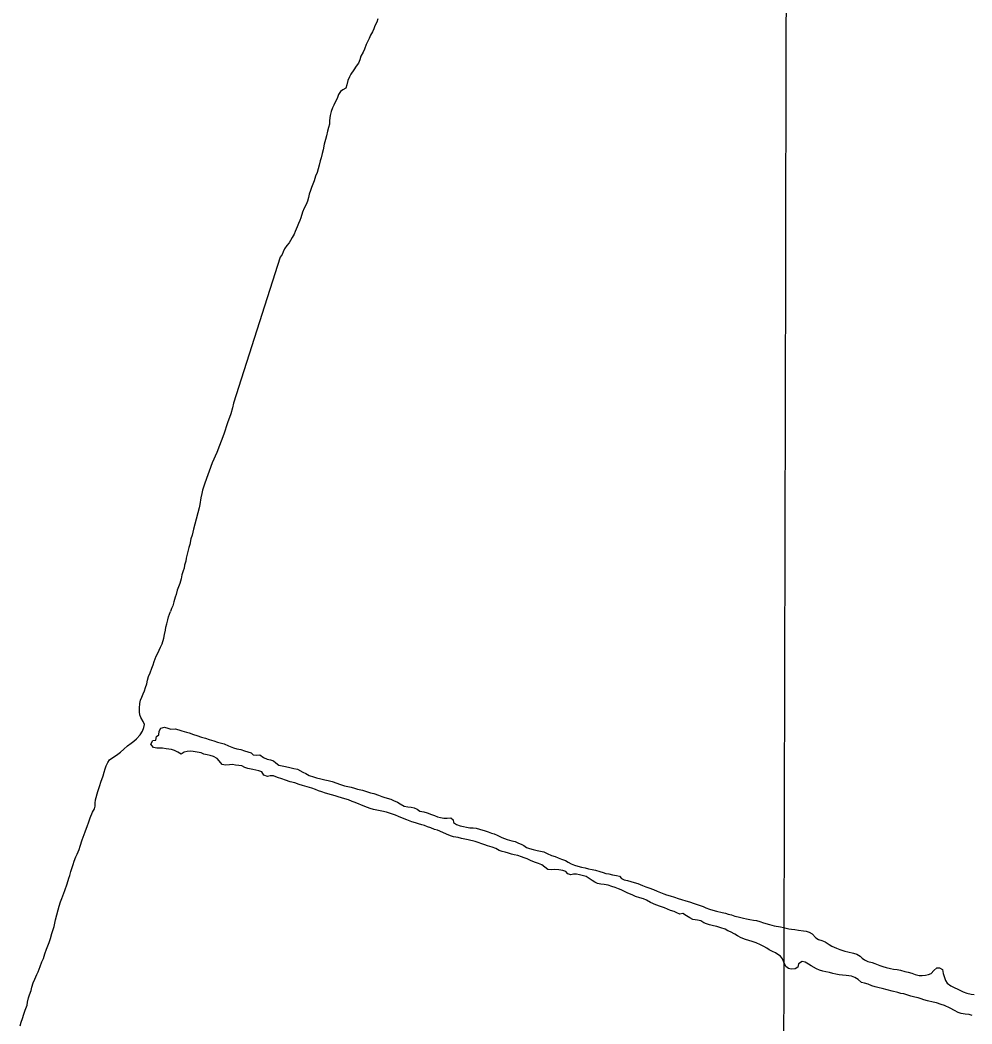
# Model space of a CAD drawing. Extents: x 3177185 to 3215018, y 812988 to 838321.
# Drawn here: x 3196285 to 3197279, y 828366 to 829415 of the extents above; entities that cross this region are included whole.
import ezdxf

# ---------------------------------------------------------------- set-up
doc = ezdxf.new("R2010")
doc.units = 0
doc.layers.add('V-GRID-MAJR', color=7, linetype='Continuous')
doc.layers.add('V-TOPO-SHOR', color=7, linetype='Continuous')

msp = doc.modelspace()

# ---------------------------------------------------------------- linework, layer by layer
at = {"layer": 'V-GRID-MAJR'}
msp.add_spline([(3197059.69, 818362.699), (3197073.789, 824421.511), (3197087.897, 830483.79), (3197102.005, 836546.108), (3197102.0130000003, 836549.533)], degree=3, dxfattribs=at)
at = {"layer": 'V-TOPO-SHOR'}
for points in [[(3196658.673, 829415.9990000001), (3196657.757, 829412.464), (3196655.617, 829408.62), (3196654.394, 829405.39), (3196653.018, 829402.316), (3196651.181, 829398.935), (3196649.5, 829395.398), (3196648.123, 829392.6290000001), (3196646.596, 829389.094), (3196644.609, 829384.328), (3196643.233, 829381.101), (3196641.091, 829376.796), (3196639.87, 829373.107), (3196638.342, 829369.571), (3196635.8910000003, 829366.341), (3196633.441, 829362.495), (3196630.531, 829358.1900000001), (3196629.1550000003, 829355.421), (3196627.473, 829351.4230000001), (3196626.255, 829346.813), (3196625.188, 829343.586), (3196622.12, 829341.583), (3196619.5130000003, 829339.889), (3196617.676, 829336.966), (3196616.607, 829333.892), (3196612.629, 829325.897), (3196611.407, 829322.823), (3196609.879, 829318.979), (3196608.812, 829314.8300000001), (3196608.361, 829309.607), (3196608.216, 829305.767), (3196607.149, 829302.386), (3196606.236, 829298.697), (3196605.017, 829293.627), (3196604.1040000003, 829289.785), (3196602.578, 829284.865), (3196601.515, 829279.028), (3196600.602, 829275.338), (3196599.535, 829270.884), (3196598.619, 829267.6560000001), (3196597.401, 829263.199), (3196595.267, 829255.515), (3196593.739, 829251.518), (3196592.213, 829246.7540000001), (3196589.4620000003, 829239.836), (3196588.393, 829236.4550000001), (3196587.019, 829232.92), (3196586.106, 829229.385), (3196585.1920000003, 829225.5430000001), (3196583.816, 829221.854), (3196581.828, 829218.164), (3196579.995, 829214.013), (3196578.164, 829208.018), (3196577.095, 829205.098), (3196575.872, 829202.177), (3196574.4960000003, 829198.642), (3196572.356, 829193.723), (3196571.1350000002, 829190.8030000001), (3196569.298, 829187.419), (3196567.461, 829184.497), (3196565.931, 829181.882), (3196563.785, 829179.2660000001), (3196561.028, 829175.729), (3196559.6520000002, 829172.653), (3196558.736, 829169.735), (3196556.633, 829166.833)], [(3196556.633, 829166.833), (3196508.061, 829014.324), (3196506.863, 829009.493), (3196505.066, 829003.153), (3196501.765, 828993.789), (3196497.8680000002, 828982.011), (3196490.362, 828962.983), (3196485.555, 828952.108), (3196478.055, 828930.9670000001), (3196475.6550000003, 828923.4180000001), (3196474.758, 828920.096), (3196473.861, 828915.568), (3196472.669, 828908.623), (3196472.073, 828905), (3196470.574, 828899.866), (3196469.079, 828893.224), (3196466.083, 828882.956), (3196464.588, 828876.617), (3196463.39, 828872.691), (3196462.194, 828866.952), (3196461.295, 828863.633), (3196459.498, 828856.688), (3196458.6010000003, 828852.461), (3196458.005, 828849.4400000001), (3196456.805, 828845.213), (3196456.2090000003, 828842.194), (3196455.31, 828839.1730000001), (3196454.112, 828834.946), (3196453.213, 828831.02), (3196451.716, 828826.189), (3196449.015, 828818.939), (3196448.1180000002, 828814.712), (3196446.918, 828811.693), (3196445.72, 828806.862), (3196444.521, 828802.635), (3196443.018, 828799.915), (3196441.949, 828796.724)], [(3196435.054, 828769.033), (3196435.721, 828772.861), (3196436.714, 828777.166), (3196437.378, 828780.357), (3196438.203, 828784.023), (3196439.3540000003, 828788.1680000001), (3196440.178, 828791.197), (3196441.157, 828794.064), (3196441.949, 828796.724)], [(3196284.978, 828363.982), (3196286.285, 828367.808), (3196287.432, 828371.4720000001), (3196288.744, 828376.094), (3196290.217, 828380.397), (3196292.332, 828385.65), (3196292.836, 828388.841), (3196293.83, 828393.305), (3196294.653, 828396.334), (3196296.443, 828400.795), (3196297.43, 828404.299), (3196298.7430000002, 828408.921), (3196300.529, 828412.743), (3196302.323, 828417.5210000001), (3196303.7830000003, 828420.544), (3196305.903, 828425.959), (3196307.8540000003, 828430.737), (3196309.48, 828434.3960000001), (3196310.795, 828439.1780000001), (3196312.591, 828444.116), (3196315.2, 828451.1240000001), (3196316.669, 828455.108), (3196318.148, 828460.367), (3196319.288, 828463.392), (3196320.599, 828467.857), (3196321.265, 828471.045), (3196322.09, 828474.554), (3196324.8850000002, 828485.074), (3196325.717, 828489.062), (3196327.345, 828493.36), (3196328.6520000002, 828496.867), (3196331.593, 828505.468), (3196334.04, 828512.159), (3196336.002, 828518.0530000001), (3196336.823, 828521.082), (3196337.974, 828525.2270000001), (3196340.2660000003, 828532.397), (3196341.573, 828536.061), (3196343.363, 828540.52), (3196344.663, 828543.225), (3196346.617, 828548.001), (3196347.762, 828551.667), (3196349.889, 828558.2000000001), (3196352.828, 828566.644), (3196355.435, 828573.1730000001), (3196356.416, 828576.2000000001), (3196358.053, 828581.297), (3196360.656, 828587.1900000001), (3196362.597, 828590.528), (3196363.259, 828593.559), (3196363.443, 828596.5920000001), (3196363.63, 828600.104), (3196366.251, 828608.71), (3196367.236, 828612.056), (3196368.215, 828614.924), (3196369.362, 828618.43), (3196371.809, 828625.278), (3196372.794, 828628.786), (3196373.784, 828632.612), (3196374.924, 828635.637), (3196376.548, 828639.139), (3196378.488, 828642), (3196381.699, 828644.212), (3196384.589, 828645.947), (3196387.159, 828647.843), (3196390.051, 828649.897), (3196393.428, 828652.908), (3196397.129, 828656.3910000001), (3196400.983, 828659.238), (3196403.715, 828661.452), (3196406.449, 828663.6680000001), (3196410.475, 828668.11), (3196412.741, 828671.7660000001), (3196414.367, 828675.587), (3196414.87, 828678.778), (3196413.457, 828681.823), (3196411.254, 828685.993), (3196409.9960000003, 828688.719), (3196409.701, 828692.076), (3196409.73, 828695.75), (3196409.929, 828700.7000000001), (3196410.914, 828704.046), (3196412.216, 828707.3910000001), (3196413.681, 828710.895), (3196414.981, 828713.92), (3196416.126, 828717.264), (3196417.275, 828721.25), (3196418.102, 828724.9180000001), (3196419.249, 828728.741), (3196420.718, 828732.724), (3196422.512, 828737.502), (3196423.978, 828741.164), (3196425.1210000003, 828744.511), (3196427.24, 828750.083), (3196428.705, 828753.4280000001), (3196430.165, 828756.451), (3196431.787, 828759.473), (3196433.409, 828762.975), (3196435.054, 828769.033)], [(3196624.08, 828601.235), (3196617.387, 828603.363), (3196614.198, 828604.186), (3196610.213, 828605.335), (3196603.995, 828606.979), (3196600.174, 828608.446), (3196596.827, 828609.591), (3196593.644, 828610.893), (3196589.661, 828612.361), (3196584.719, 828613.676), (3196579.937, 828614.991), (3196576.593, 828616.136), (3196571.813, 828617.77), (3196567.19, 828618.9230000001), (3196562.093, 828620.719), (3196558.267, 828622.0260000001), (3196553.967, 828623.498), (3196549.666, 828624.969), (3196546.311, 828624.9940000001), (3196543.272, 828624.3790000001), (3196539.768, 828625.684), (3196537.56, 828629.3740000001), (3196534.373, 828630.517), (3196531.342, 828631.0210000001), (3196527.994, 828631.684), (3196522.8880000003, 828632.682), (3196519.863, 828633.8250000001), (3196516.681, 828635.447), (3196513.65, 828635.789), (3196509.98, 828636.296), (3196506.789, 828636.96), (3196503.592, 828636.505), (3196499.436, 828636.2170000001), (3196496.248, 828637.042), (3196493.082, 828640.898), (3196490.864, 828643.1510000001), (3196487.046, 828645.258), (3196483.542, 828646.403), (3196480.509, 828646.905), (3196477.003, 828647.89), (3196474.136, 828649.0310000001), (3196465.841, 828650.532), (3196462.65, 828650.876), (3196459.453, 828650.581), (3196456.412, 828649.9670000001), (3196453.363, 828647.9130000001), (3196449.863, 828649.697), (3196446.363, 828651.64), (3196443.174, 828652.463), (3196437.751, 828653.305), (3196433.921, 828653.973), (3196430.8880000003, 828654.155), (3196427.693, 828654.022), (3196424.185, 828654.8470000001), (3196421.653, 828658.061), (3196423.761, 828662.0380000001), (3196426.96, 828662.492), (3196427.466, 828666.162), (3196430.036, 828668.061), (3196430.384, 828671.8910000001), (3196431.848, 828675.073), (3196436.008, 828675.841), (3196439.3540000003, 828675.0160000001), (3196442.541, 828673.873), (3196446.856, 828674.16), (3196450.842, 828673.171), (3196454.026, 828672.028), (3196458.651, 828670.875), (3196461.678, 828669.894), (3196465.978, 828668.262), (3196469.642, 828667.117), (3196474.4220000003, 828665.482), (3196478.5670000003, 828664.332), (3196482.3910000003, 828663.025), (3196487.491, 828661.546), (3196491.3140000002, 828660.24), (3196498.011, 828658.591), (3196502.785, 828656.4770000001), (3196507.88, 828654.362), (3196511.389, 828653.377), (3196515.536, 828652.545), (3196519.357, 828651.079), (3196523.025, 828650.252), (3196526.2120000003, 828649.268), (3196528.59, 828647.014), (3196531.623, 828646.672), (3196535.461, 828647.12), (3196539.27, 828644.216), (3196542.932, 828642.43), (3196546.602, 828641.924), (3196549.627, 828640.784), (3196552.009, 828638.846), (3196555.185, 828636.4280000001), (3196558.8510000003, 828635.4400000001), (3196562.2, 828634.777), (3196566.826, 828633.782), (3196570.969, 828632.79), (3196574.639, 828632.125), (3196580.365, 828628.885), (3196583.3880000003, 828627.425), (3196587.048, 828625.639)], [(3196587.048, 828625.639), (3196591.3510000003, 828624.1680000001), (3196594.697, 828623.183), (3196599, 828622.032), (3196603.307, 828621.041), (3196606.653, 828620.218), (3196610.958, 828619.0650000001), (3196615.898, 828617.59), (3196618.603, 828616.292), (3196623.703, 828614.8150000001), (3196627.373, 828613.988), (3196630.719, 828613.162), (3196634.228, 828612.337), (3196637.414, 828611.354), (3196642.678, 828610.1950000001), (3196645.864, 828609.212), (3196651.122, 828607.416), (3196654.63, 828606.588), (3196659.41, 828604.956), (3196662.752, 828603.492), (3196665.9390000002, 828602.509), (3196672.3140000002, 828600.702), (3196675.177, 828599.242), (3196679.318, 828597.454), (3196682.182, 828595.9940000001), (3196686.3140000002, 828593.407), (3196689.982, 828592.5800000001), (3196693.657, 828592.551), (3196696.686, 828591.73), (3196699.8680000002, 828590.427), (3196702.727, 828588.328), (3196706.715, 828587.4990000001), (3196710.061, 828586.356), (3196714.839, 828584.7220000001), (3196718.026, 828583.579), (3196721.053, 828582.436), (3196724.241, 828581.615), (3196727.59, 828580.949), (3196730.944, 828580.9230000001), (3196734.94, 828581.371), (3196737.322, 828579.2760000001), (3196737.7770000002, 828576.2390000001), (3196740.795, 828574.138), (3196744.781, 828572.9890000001), (3196748.129, 828572.3250000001), (3196751.3200000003, 828571.662), (3196754.666, 828570.836), (3196758.181, 828570.65), (3196761.374, 828570.466), (3196765.04, 828569.478), (3196770.776, 828567.6780000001), (3196773.963, 828566.535), (3196777.467, 828565.3910000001), (3196780.3340000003, 828564.41), (3196783.201, 828563.269), (3196788.293, 828560.674), (3196793.71, 828558.716), (3196798.649, 828557.399), (3196802.1580000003, 828556.414), (3196805.66, 828554.79), (3196808.5270000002, 828553.809), (3196811.23, 828552.351), (3196813.929, 828550.094), (3196817.116, 828549.111), (3196820.782, 828548.1240000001), (3196825.0870000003, 828546.973), (3196828.437, 828546.4670000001), (3196832.103, 828545.642), (3196835.446, 828543.858), (3196840.222, 828541.904), (3196843.8880000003, 828540.757), (3196847.0700000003, 828539.297), (3196850.415, 828537.992), (3196854.715, 828536.522), (3196857.5810000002, 828535.062), (3196860.759, 828533.12), (3196864.2630000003, 828531.816), (3196867.61, 828530.6730000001), (3196871.275, 828529.686), (3196875.2630000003, 828528.856), (3196878.771, 828528.0310000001), (3196882.599, 828527.361), (3196886.107, 828526.536), (3196890.7290000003, 828525.223), (3196893.914, 828524.0800000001), (3196896.943, 828523.257), (3196899.974, 828522.596), (3196903.9620000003, 828521.7660000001), (3196907.949, 828521.096), (3196911.2970000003, 828520.2710000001), (3196913.356, 828518.02), (3196915.899, 828516.402), (3196919.4080000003, 828515.737), (3196923.073, 828514.5920000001), (3196926.582, 828513.765), (3196930.2460000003, 828512.62), (3196935.024, 828510.666), (3196938.685, 828509.2000000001), (3196941.872, 828508.057), (3196946.49, 828506.265), (3196950.631, 828504.635)], [(3197009.294, 828468.561), (3197005.149, 828469.552), (3197001.96, 828470.376), (3196999.095, 828471.676), (3196996.236, 828473.6140000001), (3196992.728, 828474.279), (3196987.782, 828475.117), (3196984.4420000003, 828476.9010000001), (3196981.261, 828479.002), (3196977.446, 828481.267), (3196974.247, 828480.653), (3196971.062, 828482.115), (3196968.199, 828483.573), (3196964.5330000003, 828484.56), (3196958.004, 828487.167), (3196953.861, 828488.478), (3196948.923, 828490.432), (3196943.67, 828492.707), (3196939.218, 828495.138), (3196936.193, 828496.598), (3196932.367, 828497.747), (3196927.907, 828499.22), (3196924.245, 828500.684), (3196919.786, 828502.636), (3196915.649, 828504.585), (3196912.784, 828506.044), (3196909.917, 828507.184), (3196906.733, 828508.327), (3196903.228, 828509.632), (3196899.245, 828510.9400000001), (3196895.258, 828511.77), (3196891.588, 828512.118), (3196888.237, 828512.6240000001), (3196885.2120000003, 828514.084), (3196882.669, 828515.702), (3196879.332, 828517.963), (3196876.471, 828519.902), (3196873.4420000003, 828520.724), (3196869.457, 828521.5530000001), (3196866.268, 828522.376), (3196863.233, 828522.559), (3196860.3510000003, 828521.623), (3196857.327, 828522.764), (3196854.949, 828525.1780000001), (3196851.762, 828526.323), (3196847.775, 828526.991), (3196843.144, 828527.3470000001), (3196840.107, 828527.05), (3196836.435, 828527.238), (3196833.099, 828529.659), (3196830.082, 828532.0800000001), (3196826.58, 828533.544), (3196823.233, 828534.689), (3196818.935, 828536.317), (3196814.796, 828538.267), (3196811.609, 828539.41), (3196808.5840000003, 828540.55), (3196805.08, 828541.857), (3196801.252, 828542.684), (3196798.223, 828543.346), (3196795.194, 828544.329), (3196791.69, 828545.474), (3196788.659, 828546.135), (3196785.472, 828547.118), (3196781.974, 828549.2220000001), (3196778.153, 828550.688), (3196773.3710000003, 828551.843), (3196770.504, 828552.984), (3196767.477, 828554.127), (3196763.653, 828555.433), (3196760.309, 828556.576), (3196752.975, 828558.3910000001), (3196746.114, 828559.562), (3196742.61, 828560.707), (3196737.664, 828561.542), (3196734.637, 828562.525), (3196730.336, 828564.3150000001), (3196726.517, 828565.942), (3196721.1040000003, 828568.221), (3196717.915, 828569.204), (3196713.936, 828570.8300000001), (3196710.589, 828571.975), (3196707.562, 828573.116), (3196704.6950000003, 828574.0970000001), (3196701.1890000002, 828575.082), (3196698.16, 828575.905), (3196694.336, 828577.212), (3196689.079, 828579.17), (3196684.623, 828580.959), (3196680.322, 828582.751), (3196676.978, 828583.894), (3196672.9960000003, 828585.522), (3196667.737, 828587.161), (3196662.795, 828588.318), (3196654.181, 828589.819), (3196650.515, 828590.966), (3196644.941, 828593.086), (3196635.069, 828597.155), (3196631.725, 828598.46), (3196627.901, 828599.926), (3196624.08, 828601.235)], [(3196950.631, 828504.635), (3196957.3200000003, 828502.028), (3196960.345, 828500.887), (3196964.171, 828499.738), (3196968.474, 828498.427), (3196972.295, 828496.961), (3196975.801, 828495.976), (3196980.426, 828494.661), (3196984.092, 828493.676), (3196989.0270000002, 828491.72), (3196994.285, 828489.922), (3196998.428, 828488.613), (3197001.453, 828487.311), (3197005.116, 828486.006), (3197008.7800000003, 828484.699), (3197012.448, 828483.872), (3197018.346, 828482.389), (3197021.6950000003, 828481.566), (3197024.724, 828480.743), (3197028.23, 828479.758), (3197031.574, 828478.453), (3197035.085, 828477.787), (3197040.823, 828476.307), (3197043.852, 828475.643), (3197047.36, 828474.978), (3197051.19, 828474.47), (3197054.221, 828473.966), (3197057.889, 828472.981), (3197061.713, 828471.672), (3197067.769, 828469.87), (3197072.7090000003, 828468.393), (3197079.4080000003, 828467.224), (3197082.4390000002, 828466.56), (3197087.86, 828465.4010000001), (3197090.893, 828465.057), (3197094.2430000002, 828464.5530000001), (3197098.071, 828463.886), (3197103.177, 828463.0480000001), (3197106.21, 828462.704), (3197109.396, 828461.881), (3197112.417, 828459.941), (3197116.38, 828455.917), (3197119.083, 828454.299), (3197122.588, 828452.9940000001), (3197125.932, 828451.849), (3197130.065, 828449.103), (3197133.086, 828447.162), (3197137.702, 828445.05), (3197141.204, 828443.586), (3197146.461, 828441.947), (3197149.65, 828441.1240000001), (3197155.392, 828439.963), (3197158.899, 828438.978), (3197162.397, 828436.872), (3197164.617, 828434.779), (3197166.998, 828432.844), (3197170.6580000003, 828431.22), (3197174.963, 828430.2270000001), (3197177.832, 828429.248), (3197182.928, 828427.13), (3197186.112, 828425.987), (3197189.778, 828425.002), (3197194.083, 828423.851), (3197197.434, 828423.186), (3197201.264, 828422.838), (3197204.772, 828422.01), (3197209.234, 828420.699), (3197212.7430000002, 828420.034), (3197216.409, 828418.887), (3197220.0700000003, 828417.421), (3197224.056, 828416.431), (3197227.253, 828416.567), (3197230.609, 828416.859), (3197233.808, 828417.476), (3197236.694, 828418.729), (3197239.594, 828421.904), (3197242.488, 828424.437), (3197245.523, 828424.572), (3197248.386, 828422.952), (3197249.3140000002, 828418.7930000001), (3197250.557, 828414.312), (3197251.653, 828411.426), (3197253.545, 828408.377), (3197257.358, 828405.632), (3197260.858, 828404.008), (3197264.68, 828402.38), (3197270.089, 828399.466), (3197274.072, 828397.995), (3197278.377, 828397.164), (3197281.727, 828396.66)], [(3197279.483, 828374.7930000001), (3197276.458, 828375.934), (3197272.307, 828376.286), (3197268, 828376.958), (3197264.971, 828377.779), (3197261.153, 828379.887), (3197256.699, 828382.316), (3197250.651, 828385.238), (3197247.147, 828386.383), (3197242.205, 828387.86), (3197238.699, 828388.685), (3197232.958, 828390.006), (3197229.133, 828391.155), (3197226.106, 828392.136), (3197223.079, 828393.1190000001), (3197219.571, 828393.944), (3197215.4250000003, 828394.934), (3197208.253, 828397.225), (3197204.9050000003, 828397.8910000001), (3197201.716, 828398.712), (3197195.98, 828400.355), (3197190.876, 828401.512), (3197185.615, 828402.831), (3197182.426, 828403.654), (3197178.2830000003, 828404.805), (3197174.615, 828405.792), (3197170.795, 828407.416), (3197167.13, 828408.403), (3197163.943, 828409.386), (3197160.289, 828412.29), (3197156.953, 828414.551), (3197153.449, 828415.858), (3197148.024, 828416.5380000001), (3197144.034, 828417.0480000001), (3197140.522, 828417.394), (3197137.173, 828418.06), (3197134.142, 828418.561), (3197130.3170000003, 828419.708), (3197126.809, 828420.536), (3197123.62, 828421.039), (3197119.954, 828422.184), (3197116.769, 828423.6460000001), (3197111.203, 828426.725), (3197108.499, 828428.343), (3197105.161, 828430.446), (3197101.974, 828431.269), (3197098.2800000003, 828428.582), (3197097.2970000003, 828425.395), (3197094.727, 828423.4990000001), (3197090.569, 828423.21), (3197087.542, 828424.0310000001), (3197085.001, 828425.969), (3197082.6410000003, 828430.62), (3197081.228, 828433.8250000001), (3197079.3340000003, 828436.8740000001), (3197076.633, 828438.652), (3197073.927, 828440.11), (3197070.904, 828441.571), (3197067.5640000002, 828443.354), (3197065.022, 828445.13), (3197062, 828446.752), (3197058.34, 828448.698), (3197053.883, 828450.647), (3197049.5810000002, 828451.958), (3197046.394, 828452.941), (3197042.728, 828454.088), (3197038.269, 828455.88), (3197034.454, 828458.145), (3197031.589, 828459.605), (3197026.975, 828462.036), (3197024.269, 828463.335), (3197021.406, 828464.795), (3197017.105, 828466.425), (3197012.9620000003, 828467.574), (3197009.294, 828468.561)]]:
    msp.add_lwpolyline(points, dxfattribs=at)

doc.saveas('drawing.dxf')
